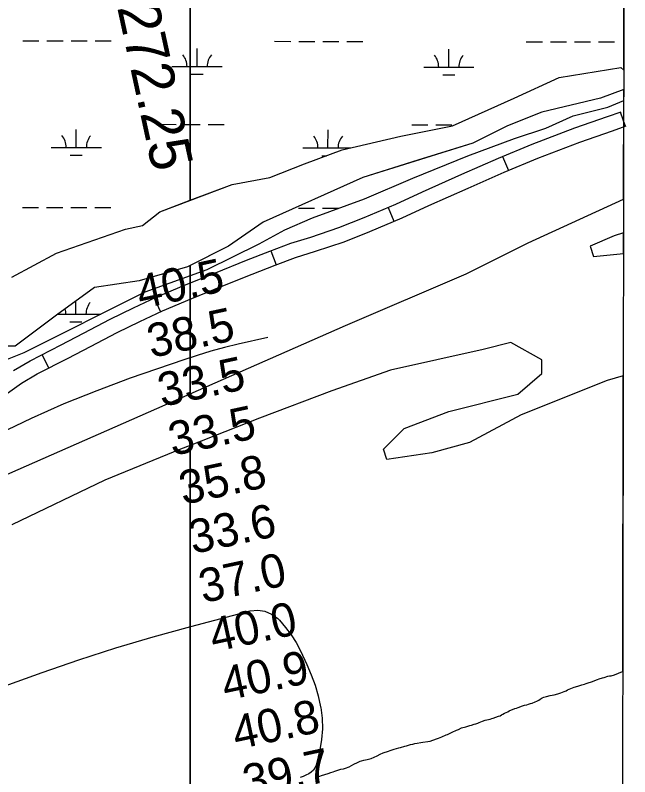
# Model space of a CAD drawing. Extents: x 3187622 to 3225504, y 800805 to 826213.
# Drawn here: x 3222023 to 3223249, y 815419 to 816939 of the extents above; entities that cross this region are included whole.
import ezdxf

# ---------------------------------------------------------------- set-up
doc = ezdxf.new("R2010")
doc.units = 0
for name, color, linetype in [('V-GRID-FRAM', 7, 'Continuous'), ('V-RIVR-RANG', 7, 'Continuous'), ('V-RIVR-RANG-IDEN', 7, 'Continuous'), ('V-ROAD-CNTR', 7, 'Continuous'), ('V-SITE-VEGE', 7, 'Continuous'), ('V-TOPO-MINR', 7, 'Continuous'), ('V-WETL-SWMP', 7, 'Continuous')]:
    doc.layers.add(name, color=color, linetype=linetype)

msp = doc.modelspace()

# ---------------------------------------------------------------- linework, layer by layer
at = {"layer": 'V-GRID-FRAM'}
msp.add_lwpolyline([(3191838.8, 824434.1), (3223248.6, 824370.1), (3223219.5, 806183.5), (3191793.9, 806247.5), (3191838.8, 824434.1)], dxfattribs=at)
at = {"layer": 'V-ROAD-CNTR'}
for p, q in [((3223229.6, 816745.8), (3223239.7, 816717.6)), ((3222995.2, 816657), (3223006.7, 816629.3)), ((3222766.7, 816555.3), (3222778.4, 816527.6)), ((3222533, 816468.8), (3222543.5, 816440.7)), ((3222300.3, 816374.1), (3222313.1, 816346.9)), ((3222076.6, 816261.5), (3222090.2, 816234.8))]:
    msp.add_line(p, q, dxfattribs=at)
for points in [[(3222019.6, 816229.7), (3222052.8, 816249.4), (3222115, 816281), (3222159.5, 816304.5), (3222212.8, 816332.6), (3222259, 816354.7), (3222304.5, 816376), (3222363.8, 816401.5), (3222422.6, 816425.1), (3222484.6, 816450.1), (3222531, 816468.1), (3222572.6, 816483.7), (3222612.6, 816496.3), (3222668.8, 816515), (3222719, 816535.1), (3222782.5, 816561.9), (3222835.6, 816586.4), (3222914, 816621.4), (3222986.6, 816653.4), (3223054.2, 816681.3), (3223139, 816714.1), (3223204.4, 816736.8), (3223231.3, 816746.4)], [(3222007.6, 816184.9), (3222035.8, 816204.4), (3222067.3, 816223.2), (3222128.8, 816254.4), (3222173.5, 816278), (3222226.3, 816305.8), (3222271.8, 816327.6), (3222316.7, 816348.7), (3222375.3, 816373.8), (3222433.9, 816397.3), (3222495.6, 816422.2), (3222541.7, 816440), (3222582.4, 816455.3), (3222621.9, 816467.8), (3222679.1, 816486.8), (3222730.4, 816507.3), (3222794.6, 816534.5), (3222848, 816559.1), (3222926.2, 816593.9), (3222998.4, 816625.9), (3223065.3, 816653.4), (3223149.3, 816685.9), (3223214.4, 816708.5), (3223241.5, 816718.2)]]:
    msp.add_lwpolyline(points, dxfattribs=at)
at = {"layer": 'V-SITE-VEGE'}
for p, q in [((3223236.6, 816829.5), (3223238.8, 818241.1)), ((3222371.9, 817785.7), (3222371.9, 816569.5)), ((3222371.9, 816569.5), (3222371.9, 817785.7)), ((3223107.6, 816814.3), (3223231.1, 816834.9)), ((3223231.1, 816834.9), (3223236.6, 816829.5)), ((3223018.4, 816773.1), (3223107.6, 816814.3)), ((3223236.5, 816790.5), (3223190, 816773.1)), ((3223236.1, 816571.7), (3223236.5, 816790.5)), ((3222894.9, 816718.1), (3223018.4, 816773.1)), ((3223190, 816773.1), (3223073.3, 816745.6)), ((3223073.3, 816745.6), (3223004.7, 816718.1)), ((3222791.9, 816697.5), (3222894.9, 816718.1)), ((3223004.7, 816718.1), (3222936, 816683.8)), ((3222675.3, 816670.1), (3222791.9, 816697.5)), ((3222936, 816683.8), (3222826.2, 816649.5)), ((3222599.8, 816642.6), (3222675.3, 816670.1)), ((3222531.2, 816615.1), (3222599.8, 816642.6)), ((3222826.2, 816649.5), (3222716.4, 816615.1)), ((3222455.7, 816601.4), (3222531.2, 816615.1)), ((3222716.4, 816615.1), (3222517.4, 816525.9)), ((3222371.9, 816569.5), (3222455.7, 816601.4)), ((3222311.6, 816546.5), (3222371.9, 816569.5)), ((3223045.8, 816484.7), (3223236.1, 816571.7)), ((3222277.2, 816519), (3222311.6, 816546.5)), ((3222242.9, 816512.1), (3222277.2, 816519)), ((3222517.4, 816525.9), (3222448.8, 816477.8)), ((3222105.7, 816464.1), (3222242.9, 816512.1)), ((3223236, 816504.6), (3223217.4, 816498.4)), ((3223236, 816463.2), (3223236, 816504.6)), ((3223217.4, 816498.4), (3223169.4, 816477.8)), ((3222448.8, 816477.8), (3222371.9, 816439.3)), ((3222922.3, 816422.9), (3223045.8, 816484.7)), ((3223169.4, 816477.8), (3223176.2, 816457.2)), ((3222016.5, 816416), (3222105.7, 816464.1)), ((3223176.2, 816457.2), (3223236, 816463.2)), ((3222366.5, 816436.6), (3222270.4, 816409.1)), ((3222371.9, 816439.3), (3222366.5, 816436.6)), ((3222371.9, 816439.3), (3222371.9, 816183.3)), ((3222371.9, 816183.3), (3222371.9, 816439.3)), ((3222270.4, 816409.1), (3222181.2, 816395.4)), ((3222682.1, 816319.9), (3222922.3, 816422.9)), ((3222181.2, 816395.4), (3222105.7, 816340.5)), ((3222105.7, 816340.5), (3222023.3, 816278.7)), ((3222371.9, 816183.3), (3222682.1, 816319.9)), ((3223011.5, 816285.5), (3222956.6, 816271.8)), ((3223073.3, 816251.2), (3223011.5, 816285.5)), ((3222956.6, 816271.8), (3222771.3, 816230.6)), ((3223073.3, 816223.7), (3223073.3, 816251.2)), ((3222771.3, 816230.6), (3222654.7, 816189.4)), ((3223025.3, 816182.5), (3223073.3, 816223.7)), ((3223235.6, 816219.1), (3223203.7, 816210)), ((3223234.6, 815629.6), (3223235.6, 816219.1)), ((3223203.7, 816210), (3223032.1, 816141.3)), ((3221995.9, 816017.7), (3222371.9, 816183.3)), ((3222654.7, 816189.4), (3222510.6, 816134.5)), ((3222888, 816148.2), (3223025.3, 816182.5)), ((3222798.8, 816113.9), (3222888, 816148.2)), ((3223032.1, 816141.3), (3222929.2, 816086.4)), ((3222510.6, 816134.5), (3222371.9, 816080.2)), ((3222757.6, 816072.7), (3222798.8, 816113.9)), ((3222371.9, 816080.2), (3222352.7, 816072.7)), ((3222371.9, 816080.2), (3222371.9, 815327.9)), ((3222371.9, 815327.9), (3222371.9, 816080.2)), ((3222929.2, 816086.4), (3222853.7, 816065.8)), ((3222352.7, 816072.7), (3222201.7, 816010.9)), ((3222764.5, 816052.1), (3222757.6, 816072.7)), ((3222853.7, 816065.8), (3222764.5, 816052.1)), ((3222201.7, 816010.9), (3222016.5, 815921.6)), ((3223197.3, 815617.4), (3223205.2, 815619.8)), ((3223205.2, 815619.8), (3223208.2, 815620.4)), ((3223208.2, 815620.4), (3223211.5, 815620.7)), ((3223211.5, 815620.7), (3223217.9, 815622.5)), ((3223217.9, 815622.5), (3223234.1, 815629.4)), ((3223234.1, 815629.4), (3223234.6, 815629.6)), ((3223153.1, 815602.5), (3223158.3, 815604.1)), ((3223158.3, 815604.1), (3223161.8, 815605.4)), ((3223161.8, 815605.4), (3223165.5, 815606.5)), ((3223165.5, 815606.5), (3223172.4, 815608.7)), ((3223172.4, 815608.7), (3223184.4, 815613.1)), ((3223184.4, 815613.1), (3223187.9, 815614.4)), ((3223187.9, 815614.4), (3223194.1, 815616.5)), ((3223194.1, 815616.5), (3223197.3, 815617.4)), ((3223111.5, 815586.5), (3223117.7, 815589)), ((3223117.7, 815589), (3223121.6, 815590.8)), ((3223121.6, 815590.8), (3223124.7, 815592.3)), ((3223124.7, 815592.3), (3223127.6, 815593.8)), ((3223127.6, 815593.8), (3223134.4, 815596.6)), ((3223134.4, 815596.6), (3223138.1, 815597.6)), ((3223138.1, 815597.6), (3223145.1, 815600.1)), ((3223145.1, 815600.1), (3223149, 815600.9)), ((3223149, 815600.9), (3223153.1, 815602.5)), ((3223067.2, 815572.1), (3223069.7, 815573.9)), ((3223069.7, 815573.9), (3223073.9, 815576.5)), ((3223073.9, 815576.5), (3223077.2, 815577.7)), ((3223077.2, 815577.7), (3223082.4, 815579.3)), ((3223082.4, 815579.3), (3223089.9, 815581.4)), ((3223089.9, 815581.4), (3223094.1, 815582.2)), ((3223094.1, 815582.2), (3223097.6, 815582.6)), ((3223097.6, 815582.6), (3223105.2, 815584.4)), ((3223105.2, 815584.4), (3223111.5, 815586.5)), ((3223026.1, 815557.4), (3223034.6, 815560.5)), ((3223034.6, 815560.5), (3223039, 815561.9)), ((3223039, 815561.9), (3223043.1, 815562.7)), ((3223043.1, 815562.7), (3223046.7, 815563.8)), ((3223046.7, 815563.8), (3223050.8, 815565.2)), ((3223050.8, 815565.2), (3223053.9, 815566)), ((3223053.9, 815566), (3223060.2, 815568.3)), ((3223060.2, 815568.3), (3223063.5, 815569.8)), ((3223063.5, 815569.8), (3223067.2, 815572.1)), ((3222993, 815542.4), (3222995.7, 815544.3)), ((3222995.7, 815544.3), (3222998.9, 815546)), ((3222998.9, 815546), (3223001.9, 815547.2)), ((3223001.9, 815547.2), (3223005.2, 815548.9)), ((3223005.2, 815548.9), (3223008.5, 815550.5)), ((3223008.5, 815550.5), (3223019.7, 815555.3)), ((3223019.7, 815555.3), (3223022.6, 815556.3)), ((3223022.6, 815556.3), (3223026.1, 815557.4)), ((3222948.2, 815527.2), (3222954.9, 815529.9)), ((3222954.9, 815529.9), (3222960.6, 815531.7)), ((3222960.6, 815531.7), (3222963.9, 815532.4)), ((3222963.9, 815532.4), (3222970.4, 815534.3)), ((3222970.4, 815534.3), (3222973.3, 815535.3)), ((3222973.3, 815535.3), (3222976.3, 815536)), ((3222976.3, 815536), (3222986.8, 815540)), ((3222986.8, 815540), (3222990.2, 815541)), ((3222990.2, 815541), (3222993, 815542.4)), ((3222894.5, 815508.3), (3222903.4, 815512.4)), ((3222903.4, 815512.4), (3222906.9, 815513.6)), ((3222906.9, 815513.6), (3222913.2, 815516.4)), ((3222913.2, 815516.4), (3222921.6, 815519)), ((3222921.6, 815519), (3222930, 815521.1)), ((3222930, 815521.1), (3222933.3, 815522.1)), ((3222933.3, 815522.1), (3222938.5, 815524)), ((3222938.5, 815524), (3222941.7, 815524.9)), ((3222941.7, 815524.9), (3222945.4, 815526.1)), ((3222945.4, 815526.1), (3222948.2, 815527.2)), ((3222867.5, 815496.3), (3222873.8, 815498.7)), ((3222873.8, 815498.7), (3222882.3, 815502.5)), ((3222882.3, 815502.5), (3222885.4, 815503.7)), ((3222885.4, 815503.7), (3222894.5, 815508.3)), ((3222803.5, 815481), (3222807.2, 815482.2)), ((3222807.2, 815482.2), (3222811.6, 815483.4)), ((3222811.6, 815483.4), (3222816.4, 815484.3)), ((3222816.4, 815484.3), (3222819.8, 815485.2)), ((3222819.8, 815485.2), (3222824.5, 815486.1)), ((3222824.5, 815486.1), (3222832.2, 815487.3)), ((3222832.2, 815487.3), (3222835.7, 815488.1)), ((3222835.7, 815488.1), (3222845.9, 815489.7)), ((3222845.9, 815489.7), (3222850.8, 815490.2)), ((3222850.8, 815490.2), (3222863.5, 815494.9)), ((3222863.5, 815494.9), (3222867.5, 815496.3)), ((3222757.2, 815466.6), (3222767.7, 815469.9)), ((3222767.7, 815469.9), (3222771.2, 815471.3)), ((3222771.2, 815471.3), (3222778.9, 815473.9)), ((3222778.9, 815473.9), (3222788.1, 815476.6)), ((3222788.1, 815476.6), (3222791.5, 815477.5)), ((3222791.5, 815477.5), (3222800.2, 815480.1)), ((3222800.2, 815480.1), (3222803.5, 815481)), ((3222713.9, 815451), (3222718.4, 815452.2)), ((3222718.4, 815452.2), (3222725.3, 815453.5)), ((3222725.3, 815453.5), (3222733, 815455.3)), ((3222733, 815455.3), (3222745.3, 815460.6)), ((3222745.3, 815460.6), (3222751, 815464.2)), ((3222751, 815464.2), (3222757.2, 815466.6)), ((3222681.7, 815436.1), (3222688.9, 815439.2)), ((3222688.9, 815439.2), (3222698.4, 815444.1)), ((3222698.4, 815444.1), (3222705.7, 815447.7)), ((3222705.7, 815447.7), (3222711.1, 815450)), ((3222711.1, 815450), (3222713.9, 815451)), ((3222627.5, 815419.1), (3222633.8, 815421.3)), ((3222633.8, 815421.3), (3222647.2, 815425.7)), ((3222647.2, 815425.7), (3222652.7, 815427.7)), ((3222652.7, 815427.7), (3222657.1, 815428.9)), ((3222657.1, 815428.9), (3222660.8, 815430.3)), ((3222660.8, 815430.3), (3222672.3, 815434)), ((3222672.3, 815434), (3222678.1, 815435.2)), ((3222678.1, 815435.2), (3222681.7, 815436.1))]:
    msp.add_line(p, q, dxfattribs=at)
at = {"layer": 'V-TOPO-MINR'}
for points in [[(3222527.2, 816295.9), (3222467.8, 816282.4), (3222440.4, 816275.7), (3222413.1, 816268.3), (3222386.1, 816260.1), (3222359.3, 816251.3), (3222252.8, 816214.3), (3222186, 816189.6), (3222119.9, 816163.1), (3222054.9, 816134.1), (3221990.7, 816103.4)], [(3221952.7, 815582.4), (3222076.7, 815627.3), (3222150.1, 815652.7), (3222223.9, 815676.7), (3222298.4, 815698.6), (3222373.3, 815719.2), (3222491.7, 815750), (3222506.9, 815751.3), (3222521.3, 815749.7), (3222534.5, 815743.7), (3222546.8, 815734.7), (3222550.1, 815731.3), (3222562.4, 815717.3), (3222573.8, 815702.6), (3222583.6, 815686.8), (3222592.3, 815670.2), (3222604.9, 815643.2), (3222613.6, 815622.7), (3222621.2, 815601.8), (3222627.2, 815580.4), (3222632.2, 815558.7), (3222632.5, 815557.6), (3222635.1, 815536.2), (3222636, 815514.9), (3222634.1, 815493.7), (3222630.4, 815472.5), (3222623.1, 815442.4), (3222620.9, 815436.9), (3222617.9, 815432), (3222613.7, 815428.1), (3222608.7, 815424.9), (3222602.9, 815422.3), (3222597.1, 815419.9), (3222591.2, 815417.7)]]:
    msp.add_lwpolyline(points, dxfattribs=at)
at = {"layer": 'V-WETL-SWMP'}
for p, q in [((3223236.6, 816829.4), (3223238.8, 818241.1)), ((3222038.6, 816887.9), (3222070.6, 816887.8)), ((3222086.6, 816887.8), (3222118.6, 816887.7)), ((3222134.6, 816887.7), (3222166.6, 816887.6)), ((3222182.6, 816887.6), (3222214.6, 816887.5)), ((3222540.5, 816886.9), (3222572.5, 816886.8)), ((3222588.5, 816886.8), (3222620.5, 816886.7)), ((3222636.5, 816886.7), (3222668.5, 816886.6)), ((3222684.5, 816886.6), (3222716.5, 816886.5)), ((3223042.4, 816885.8), (3223074.4, 816885.8)), ((3223090.4, 816885.7), (3223122.4, 816885.7)), ((3223138.4, 816885.7), (3223170.4, 816885.6)), ((3223186.4, 816885.6), (3223218.4, 816885.5)), ((3222385.8, 816836.4), (3222385.9, 816872.4)), ((3222887.7, 816835.4), (3222887.8, 816871.4)), ((3222335.8, 816836.5), (3222435.8, 816836.3)), ((3222837.7, 816835.5), (3222937.7, 816835.3)), ((3223107.6, 816814.3), (3223231.1, 816834.9)), ((3223231.1, 816834.9), (3223236.6, 816829.4)), ((3222373.8, 816821), (3222397.8, 816821)), ((3222875.7, 816820), (3222899.7, 816820)), ((3223018.4, 816773.1), (3223107.6, 816814.3)), ((3223236.5, 816790.5), (3223190, 816773.1)), ((3223236.5, 816768.4), (3223236.5, 816790.5)), ((3222894.9, 816718.1), (3223018.4, 816773.1)), ((3223190, 816773.1), (3223073.3, 816745.6)), ((3223205, 816755.1), (3223236.5, 816768.4)), ((3223073.3, 816745.6), (3223004.7, 816718.1)), ((3223136.1, 816737.9), (3223205, 816755.1)), ((3223081, 816713.7), (3223136.1, 816737.9)), ((3222312.2, 816721.2), (3222344.2, 816721.1)), ((3222360.2, 816721.1), (3222392.2, 816721)), ((3222408.2, 816721), (3222440.2, 816720.9)), ((3222791.9, 816697.5), (3222894.9, 816718.1)), ((3222814.1, 816720.1), (3222846.1, 816720.1)), ((3222862.1, 816720), (3222894.1, 816720)), ((3223004.7, 816718.1), (3222936, 816683.8)), ((3223019, 816693.1), (3223081, 816713.7)), ((3222145, 816675.1), (3222145.1, 816711.1)), ((3222646.9, 816674), (3222647, 816710)), ((3222675.3, 816670.1), (3222791.9, 816697.5)), ((3222936, 816683.8), (3222716.4, 816615.1)), ((3222926, 816658.6), (3223019, 816693.1)), ((3222095, 816675.2), (3222195, 816675)), ((3222596.9, 816674.1), (3222691.7, 816674)), ((3222599.8, 816642.6), (3222675.3, 816670.1)), ((3222133, 816659.7), (3222157, 816659.6)), ((3222634.9, 816658.6), (3222643.8, 816658.6)), ((3222815.9, 816613.9), (3222926, 816658.6)), ((3222531.2, 816615.1), (3222599.8, 816642.6)), ((3222455.7, 816601.4), (3222531.2, 816615.1)), ((3222716.4, 816615.1), (3222517.4, 816525.9)), ((3222719.5, 816572.5), (3222815.9, 816613.9)), ((3222311.6, 816546.5), (3222455.7, 816601.4)), ((3222616.2, 816534.7), (3222719.5, 816572.5)), ((3222037.9, 816555.2), (3222069.9, 816555.2)), ((3222085.9, 816555.1), (3222117.9, 816555.1)), ((3222133.9, 816555), (3222165.9, 816555)), ((3222181.9, 816554.9), (3222213.9, 816554.9)), ((3222277.2, 816519), (3222311.6, 816546.5)), ((3222587.8, 816554.1), (3222619.8, 816554)), ((3222635.8, 816554), (3222667.8, 816553.9)), ((3222561.1, 816510.6), (3222616.2, 816534.7)), ((3222242.9, 816512.1), (3222277.2, 816519)), ((3222517.4, 816525.9), (3222448.8, 816477.8)), ((3222105.7, 816464.1), (3222242.9, 816512.1)), ((3222509.4, 816483), (3222561.1, 816510.6)), ((3222448.8, 816477.8), (3222366.5, 816436.6)), ((3222406.1, 816431.4), (3222509.4, 816483)), ((3222016.5, 816416), (3222105.7, 816464.1)), ((3222366.5, 816436.6), (3222270.4, 816409.1)), ((3222282.2, 816386.6), (3222406.1, 816431.4)), ((3222270.4, 816409.1), (3222181.2, 816395.4)), ((3222181.2, 816395.4), (3222105.7, 816340.5)), ((3222041.1, 816266), (3222282.2, 816386.6)), ((3222144.3, 816342.4), (3222144.4, 816368.7)), ((3222105.7, 816340.5), (3222023.3, 816278.7)), ((3222108.4, 816342.5), (3222193.7, 816342.3)), ((3222132.3, 816327), (3222156.3, 816326.9)), ((3222023.3, 816278.7), (3221968.4, 816278.7)), ((3221844.2, 816186.4), (3222041.1, 816266))]:
    msp.add_line(p, q, dxfattribs=at)
for centre, start, end in [((3222330.6, 816837), 359.1115, 40.6551), ((3222441.1, 816836.8), 139.1115, 180.6551), ((3222832.5, 816836), 359.1115, 40.6551), ((3222943, 816835.8), 139.1115, 180.6551), ((3222089.8, 816675.7), 359.1115, 40.6551), ((3222200.3, 816675.4), 139.1115, 180.6551), ((3222591.7, 816674.6), 359.1115, 40.6551), ((3222702.2, 816674.4), 139.1115, 180.6551), ((3222199.6, 816342.8), 139.1115, 180.6551), ((3222089.1, 816343), 359.1115, 16.5184)]:
    msp.add_arc(centre, 35.2, start, end, dxfattribs=at)

# ---------------------------------------------------------------- texts
at = {"layer": 'V-RIVR-RANG'}
for s, p in [('40.5', (3222273.2, 816352.4)), ('38.5', (3222294.4, 816254.7)), ('33.5', (3222315.6, 816157)), ('33.5', (3222336.8, 816059.2)), ('35.8', (3222358, 815961.5)), ('33.6', (3222377.4, 815863.4)), ('37.0', (3222397.6, 815765.5)), ('40.0', (3222418.8, 815667.7)), ('40.9', (3222442.6, 815570.6)), ('40.8', (3222464.1, 815472.9)), ('39.7', (3222485.3, 815375.2))]:
    msp.add_text(s, height=67, rotation=12.0983, dxfattribs=at).set_placement(p)
at = {"layer": 'V-RIVR-RANG-IDEN'}
msp.add_text('R-272.25', height=83, rotation=282.2436, dxfattribs=at).set_placement((3222201.5, 817069.4))

doc.saveas('drawing.dxf')
